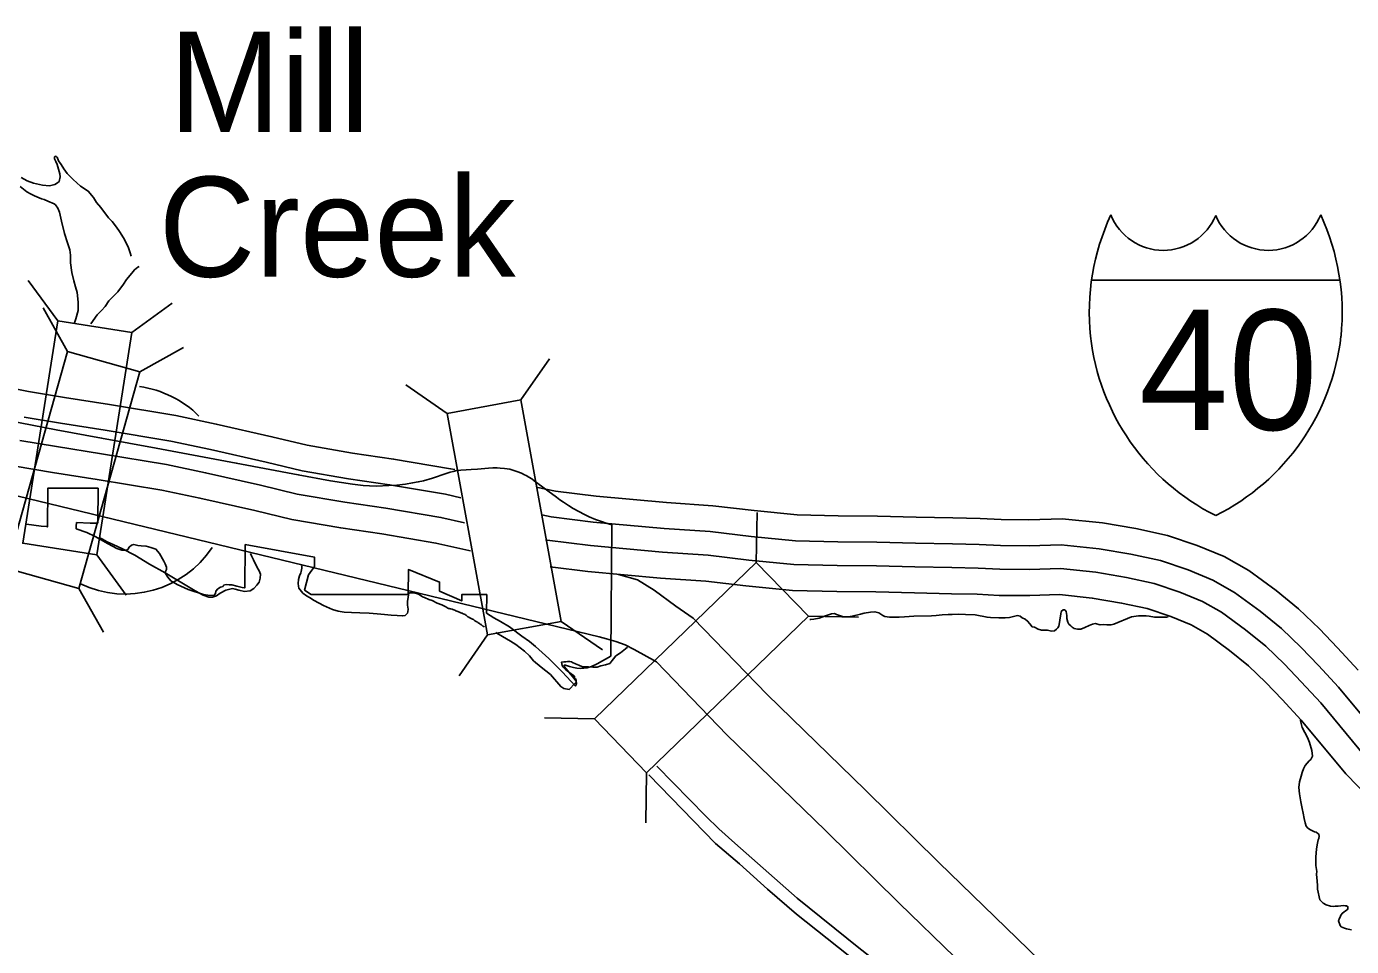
# Model space of a CAD drawing. Extents: x 1374139 to 1377472, y 1168351 to 1170484.
# Drawn here: x 1374423.4 to 1374493.3, y 1170105.2 to 1170153.8 of the extents above; entities that cross this region are included whole.
import ezdxf

# ---------------------------------------------------------------- set-up
doc = ezdxf.new("R2010")
doc.units = 0
doc.layers.add('Default', color=7, linetype='Continuous')

msp = doc.modelspace()

# ---------------------------------------------------------------- linework, layer by layer
at = {"layer": 'Default'}
for p, q in [((1374425.047, 1170138.254), (1374423.494, 1170140.389)), ((1374479.607, 1170140.396), (1374492.716, 1170140.396)), ((1374428.959, 1170137.638), (1374431.094, 1170139.192)), ((1374425.567, 1170136.637), (1374424.275, 1170138.94)), ((1374429.379, 1170135.566), (1374431.682, 1170136.857)), ((1374449.494, 1170134.081), (1374450.996, 1170136.252)), ((1374445.598, 1170133.371), (1374443.427, 1170134.873)), ((1374461.916, 1170125.509), (1374461.962, 1170128.148)), ((1374427.112, 1170125.903), (1374428.666, 1170123.769)), ((1374426.164, 1170124.129), (1374427.456, 1170121.827)), ((1374451.624, 1170122.393), (1374453.795, 1170120.892)), ((1374464.668, 1170122.661), (1374467.308, 1170122.616)), ((1374447.728, 1170121.683), (1374446.226, 1170119.512)), ((1374453.374, 1170117.253), (1374450.734, 1170117.298)), ((1374456.125, 1170114.406), (1374456.08, 1170111.766))]:
    msp.add_line(p, q, dxfattribs=at)
for points in [[(1374377.263, 1170148.749), (1374381.444, 1170147.21), (1374388.249, 1170144.705), (1374392.86, 1170142.998), (1374397.937, 1170141.128), (1374400.772, 1170140.018), (1374403.642, 1170139.032), (1374407.04, 1170137.79), (1374411.123, 1170136.344), (1374415.029, 1170134.925), (1374416.263, 1170134.537), (1374418.35, 1170133.902), (1374420.036, 1170133.479), (1374421.234, 1170133.218), (1374424.972, 1170132.498), (1374427.362, 1170132.068), (1374430.239, 1170131.538), (1374434.47, 1170130.748), (1374437.745, 1170130.134), (1374439.448, 1170129.81)], [(1374425.093, 1170146.711), (1374425.01, 1170146.89), (1374425, 1170146.9), (1374424.969, 1170146.929), (1374424.919, 1170146.948), (1374424.899, 1170146.938), (1374424.87, 1170146.907), (1374424.881, 1170146.807), (1374424.953, 1170146.669), (1374425.016, 1170146.509), (1374425.09, 1170146.26), (1374425.154, 1170146.011), (1374425.177, 1170145.851), (1374425.121, 1170145.61), (1374425.042, 1170145.539), (1374424.894, 1170145.446), (1374424.605, 1170145.381), (1374424.245, 1170145.416), (1374423.774, 1170145.518), (1374423.432, 1170145.653), (1374423.11, 1170145.828)], [(1374428.929, 1170141.677), (1374428.867, 1170141.847), (1374428.762, 1170142.165), (1374428.515, 1170142.632), (1374428.31, 1170142.979), (1374428.146, 1170143.197), (1374427.922, 1170143.493), (1374427.729, 1170143.69), (1374427.32, 1170144.244), (1374427.086, 1170144.501), (1374426.932, 1170144.769), (1374426.657, 1170145.104), (1374426.253, 1170145.368), (1374425.868, 1170145.722), (1374425.665, 1170145.919), (1374425.543, 1170146.037), (1374425.369, 1170146.275), (1374425.236, 1170146.503), (1374425.093, 1170146.711)], [(1374423.068, 1170145.346), (1374423.422, 1170145.072), (1374423.613, 1170144.955), (1374423.825, 1170144.858), (1374424.197, 1170144.704), (1374424.327, 1170144.656), (1374424.518, 1170144.579), (1374424.86, 1170144.434), (1374424.931, 1170144.376), (1374425.054, 1170144.207), (1374425.137, 1170143.988), (1374425.245, 1170143.52), (1374425.405, 1170142.872), (1374425.563, 1170142.374), (1374425.679, 1170142.005), (1374425.714, 1170141.715), (1374425.73, 1170141.315), (1374425.788, 1170140.815), (1374425.895, 1170140.377), (1374425.981, 1170140.058), (1374426.075, 1170139.749), (1374426.134, 1170139.239), (1374426.131, 1170138.799), (1374426.008, 1170138.366), (1374425.939, 1170138.158)], [(1374427.927, 1170139.489), (1374428.212, 1170139.784), (1374428.515, 1170140.189), (1374428.681, 1170140.442), (1374428.965, 1170140.777), (1374429.092, 1170140.949), (1374429.279, 1170141.083), (1374429.343, 1170141.119)], [(1374426.796, 1170138.106), (1374427.123, 1170138.575), (1374427.359, 1170138.809), (1374427.555, 1170139.022), (1374427.75, 1170139.316), (1374427.927, 1170139.489)], [(1374445.998, 1170130.405), (1374445.782, 1170130.454), (1374442.771, 1170130.96), (1374440.613, 1170131.274), (1374438.219, 1170131.688), (1374436.354, 1170132.136), (1374433.41, 1170132.805), (1374431.278, 1170133.254), (1374427.773, 1170133.837), (1374425.408, 1170134.209), (1374423.511, 1170134.522), (1374420.807, 1170135.048)], [(1374453.62, 1170121.58), (1374401.723, 1170134.133)], [(1374446.318, 1170128.923), (1374445.516, 1170129.104), (1374442.558, 1170129.601), (1374440.397, 1170129.916), (1374437.941, 1170130.341), (1374436.042, 1170130.797), (1374433.116, 1170131.462), (1374431.024, 1170131.902), (1374427.553, 1170132.479), (1374425.189, 1170132.851), (1374423.268, 1170133.168)], [(1374446.52, 1170127.595), (1374445.274, 1170127.877), (1374442.364, 1170128.366), (1374440.2, 1170128.681), (1374437.688, 1170129.116), (1374435.757, 1170129.579), (1374432.849, 1170130.241), (1374430.792, 1170130.674), (1374427.353, 1170131.245), (1374424.991, 1170131.617), (1374423.047, 1170131.938)], [(1374446.834, 1170126.116), (1374446.746, 1170126.134), (1374445.008, 1170126.528), (1374442.151, 1170127.008), (1374439.983, 1170127.323), (1374437.41, 1170127.769), (1374435.445, 1170128.24), (1374432.555, 1170128.898), (1374430.538, 1170129.322), (1374427.134, 1170129.888), (1374424.772, 1170130.26), (1374422.804, 1170130.585)], [(1374439.448, 1170129.81), (1374440.604, 1170129.63), (1374441.165, 1170129.573), (1374441.51, 1170129.541), (1374441.877, 1170129.524), (1374442.519, 1170129.559), (1374442.952, 1170129.584), (1374443.4, 1170129.644), (1374443.774, 1170129.7), (1374444.073, 1170129.757), (1374444.352, 1170129.82), (1374444.824, 1170129.958), (1374445.544, 1170130.194), (1374445.759, 1170130.268), (1374445.914, 1170130.311), (1374446.115, 1170130.353), (1374446.33, 1170130.374), (1374446.598, 1170130.388), (1374446.866, 1170130.406), (1374447.194, 1170130.427), (1374447.783, 1170130.481), (1374448.015, 1170130.497), (1374448.234, 1170130.494), (1374448.406, 1170130.483), (1374448.621, 1170130.466), (1374448.9, 1170130.423), (1374449.119, 1170130.363), (1374449.284, 1170130.311), (1374449.52, 1170130.215), (1374449.683, 1170130.134), (1374449.774, 1170130.085), (1374449.908, 1170130.011), (1374450.06, 1170129.915), (1374450.194, 1170129.82), (1374451.368, 1170128.952), (1374451.551, 1170128.811), (1374451.738, 1170128.684), (1374451.995, 1170128.511), (1374452.253, 1170128.352), (1374452.549, 1170128.197), (1374452.845, 1170128.038), (1374453.102, 1170127.915), (1374453.434, 1170127.777), (1374453.748, 1170127.657), (1374453.994, 1170127.573), (1374454.287, 1170127.491), (1374454.243, 1170120.561)], [(1374426.034, 1170127.611), (1374426.764, 1170127.582), (1374427.161, 1170127.582), (1374427.177, 1170129.417), (1374424.52, 1170129.417), (1374424.502, 1170127.379), (1374424.468, 1170127.404), (1374424.18, 1170127.427), (1374423.391, 1170127.526)], [(1374493.679, 1170119.824), (1374492.579, 1170121.004), (1374491.643, 1170121.994), (1374490.536, 1170123.048), (1374489.345, 1170124.02), (1374487.905, 1170125.08), (1374486.613, 1170125.815), (1374485.19, 1170126.397), (1374483.617, 1170126.931), (1374481.95, 1170127.29), (1374480.189, 1170127.592), (1374478.061, 1170127.811), (1374476.294, 1170127.761), (1374474.839, 1170127.766), (1374473.726, 1170127.827), (1374472.292, 1170127.855), (1374470.353, 1170127.893), (1374468.303, 1170127.95), (1374466.231, 1170127.966), (1374464.063, 1170128.018), (1374461.796, 1170128.24), (1374459.614, 1170128.499), (1374457.168, 1170128.662), (1374453.456, 1170129.005), (1374451.315, 1170129.275), (1374450.292, 1170129.486)], [(1374494.987, 1170116.104), (1374492.647, 1170118.915), (1374491.577, 1170120.063), (1374490.669, 1170121.023), (1374489.626, 1170122.015), (1374488.502, 1170122.934), (1374487.156, 1170123.925), (1374486.01, 1170124.576), (1374484.708, 1170125.108), (1374483.25, 1170125.604), (1374481.689, 1170125.94), (1374480.002, 1170126.229), (1374478.01, 1170126.434), (1374476.312, 1170126.386), (1374474.8, 1170126.391), (1374473.675, 1170126.453), (1374472.266, 1170126.48), (1374470.32, 1170126.518), (1374468.278, 1170126.575), (1374466.209, 1170126.592), (1374463.979, 1170126.644), (1374461.648, 1170126.873), (1374459.487, 1170127.13), (1374457.059, 1170127.291), (1374453.307, 1170127.638), (1374451.09, 1170127.918), (1374450.594, 1170128.02)], [(1374430.652, 1170125.567), (1374430.416, 1170125.977), (1374430.227, 1170126.197), (1374429.969, 1170126.296), (1374429.718, 1170126.364), (1374429.453, 1170126.379), (1374429.271, 1170126.402), (1374429.058, 1170126.455), (1374428.937, 1170126.425), (1374428.815, 1170126.319), (1374428.74, 1170126.19), (1374428.618, 1170126.129), (1374428.436, 1170126.152), (1374428.171, 1170126.243), (1374427.708, 1170126.486), (1374427.032, 1170126.881), (1374426.585, 1170127.078), (1374426.027, 1170127.281), (1374426.026, 1170127.425), (1374426.034, 1170127.611)], [(1374435.215, 1170125.974), (1374435.281, 1170125.853), (1374435.375, 1170125.634), (1374435.581, 1170125.237), (1374435.684, 1170125.069), (1374435.757, 1170124.89), (1374435.74, 1170124.679), (1374435.684, 1170124.468), (1374435.556, 1170124.306), (1374435.389, 1170124.133), (1374435.212, 1170124.01), (1374434.913, 1170123.975), (1374434.602, 1170124.04), (1374434.411, 1170124.097), (1374434.271, 1170124.125), (1374433.913, 1170124.049), (1374433.626, 1170123.874), (1374433.428, 1170123.741), (1374433.22, 1170123.667), (1374433.02, 1170123.674), (1374432.729, 1170123.779), (1374432.295, 1170124.012), (1374431.428, 1170124.529), (1374430.722, 1170124.948), (1374429.896, 1170125.415), (1374429.119, 1170125.883), (1374428.464, 1170126.223), (1374427.971, 1170126.455), (1374427.649, 1170126.6), (1374427.417, 1170126.726), (1374427.226, 1170126.825)], [(1374447.681, 1170122.823), (1374447.69, 1170123.807), (1374446.37, 1170123.807), (1374446.367, 1170123.477), (1374445.199, 1170123.989), (1374445.204, 1170124.467), (1374443.559, 1170125.127), (1374443.548, 1170123.807), (1374438.423, 1170123.807), (1374438.078, 1170124.048), (1374438.285, 1170124.848), (1374438.594, 1170125.292), (1374438.598, 1170125.787), (1374434.94, 1170126.447), (1374434.92, 1170124.158), (1374434.787, 1170124.185), (1374434.498, 1170124.246), (1374434.233, 1170124.314), (1374434.104, 1170124.322), (1374433.929, 1170124.337), (1374433.8, 1170124.299), (1374433.77, 1170124.238), (1374433.641, 1170124.193), (1374433.504, 1170124.109), (1374433.398, 1170123.988), (1374433.368, 1170123.859), (1374433.307, 1170123.783), (1374433.216, 1170123.76), (1374432.973, 1170123.775), (1374432.746, 1170123.806), (1374431.934, 1170124.079), (1374431.357, 1170124.337), (1374431.023, 1170124.542), (1374430.864, 1170124.732), (1374430.743, 1170124.914), (1374430.743, 1170125.02), (1374430.788, 1170125.134), (1374430.788, 1170125.248), (1374430.72, 1170125.438), (1374430.652, 1170125.567)], [(1374494.056, 1170115.268), (1374491.709, 1170118.088), (1374490.665, 1170119.208), (1374489.784, 1170120.14), (1374488.798, 1170121.077), (1374487.736, 1170121.946), (1374486.474, 1170122.874), (1374485.462, 1170123.449), (1374484.27, 1170123.937), (1374482.916, 1170124.397), (1374481.451, 1170124.712), (1374479.832, 1170124.99), (1374477.963, 1170125.183), (1374476.327, 1170125.136), (1374474.763, 1170125.141), (1374473.629, 1170125.203), (1374472.241, 1170125.23), (1374470.29, 1170125.269), (1374468.256, 1170125.325), (1374466.19, 1170125.342), (1374463.903, 1170125.396), (1374461.513, 1170125.63), (1374459.372, 1170125.884), (1374456.96, 1170126.045), (1374453.171, 1170126.395), (1374450.885, 1170126.683), (1374450.793, 1170126.702)], [(1374445.537, 1170123.155), (1374445.311, 1170123.263), (1374445.07, 1170123.35), (1374444.808, 1170123.496), (1374444.627, 1170123.553), (1374444.396, 1170123.659), (1374444.295, 1170123.697), (1374444.224, 1170123.736), (1374444.093, 1170123.824), (1374443.983, 1170123.863), (1374443.922, 1170123.882), (1374443.902, 1170123.891), (1374443.792, 1170123.899), (1374443.722, 1170123.908), (1374443.672, 1170123.908), (1374443.623, 1170123.897), (1374443.563, 1170123.866), (1374443.554, 1170123.795), (1374443.547, 1170123.665), (1374443.5, 1170123.444), (1374443.513, 1170123.244), (1374443.537, 1170123.034), (1374443.529, 1170122.894), (1374443.51, 1170122.834), (1374443.461, 1170122.773), (1374443.382, 1170122.711), (1374443.233, 1170122.679), (1374442.953, 1170122.704), (1374442.653, 1170122.73), (1374442.293, 1170122.764), (1374441.913, 1170122.788), (1374441.483, 1170122.831), (1374440.983, 1170122.843), (1374440.554, 1170122.866), (1374440.164, 1170122.879), (1374439.853, 1170122.924), (1374439.542, 1170123.019), (1374439.079, 1170123.232), (1374438.576, 1170123.494), (1374438.333, 1170123.66), (1374438.182, 1170123.748), (1374437.99, 1170123.885), (1374437.776, 1170124.142), (1374437.754, 1170124.252), (1374437.742, 1170124.392), (1374437.759, 1170124.602), (1374437.815, 1170124.793), (1374437.883, 1170124.964), (1374437.901, 1170125.035), (1374437.939, 1170125.206), (1374437.927, 1170125.316)], [(1374437.927, 1170125.316), (1374437.915, 1170125.346)], [(1374494.92, 1170112.397), (1374493.032, 1170114.349), (1374490.677, 1170117.179), (1374489.662, 1170118.267), (1374488.81, 1170119.169), (1374487.888, 1170120.045), (1374486.892, 1170120.859), (1374485.724, 1170121.719), (1374484.859, 1170122.21), (1374483.788, 1170122.649), (1374482.549, 1170123.07), (1374481.19, 1170123.362), (1374479.646, 1170123.627), (1374477.912, 1170123.806), (1374476.345, 1170123.761), (1374474.724, 1170123.766), (1374473.578, 1170123.829), (1374472.214, 1170123.855), (1374470.258, 1170123.894), (1374468.231, 1170123.951), (1374466.168, 1170123.967), (1374463.82, 1170124.022), (1374461.365, 1170124.263), (1374459.245, 1170124.515), (1374456.851, 1170124.674), (1374453.022, 1170125.028), (1374451.036, 1170125.279)], [(1374455.639, 1170124.588), (1374454.64, 1170124.873)], [(1374481.307, 1170097.554), (1374481.13, 1170098.181), (1374480.912, 1170098.85), (1374480.604, 1170099.495), (1374480.366, 1170100.056), (1374479.955, 1170100.847), (1374479.441, 1170101.587), (1374478.948, 1170102.382), (1374478.158, 1170103.205), (1374477.459, 1170103.934), (1374471.547, 1170109.67), (1374467.66, 1170113.5), (1374462.487, 1170118.529), (1374458.587, 1170122.565), (1374457.667, 1170123.192), (1374456.518, 1170124.044), (1374455.639, 1170124.588)], [(1374445.537, 1170123.155), (1374445.629, 1170123.097), (1374445.672, 1170123.082), (1374445.709, 1170123.072), (1374445.76, 1170123.057), (1374445.8, 1170123.047), (1374445.86, 1170123.032), (1374445.906, 1170123.019), (1374445.946, 1170123.007), (1374446.009, 1170122.981), (1374446.064, 1170122.956), (1374446.104, 1170122.941), (1374446.162, 1170122.919), (1374446.202, 1170122.901), (1374446.245, 1170122.886), (1374446.28, 1170122.871), (1374446.32, 1170122.853), (1374446.368, 1170122.833), (1374446.396, 1170122.821), (1374446.444, 1170122.798), (1374446.491, 1170122.773), (1374446.542, 1170122.748), (1374446.594, 1170122.715), (1374446.622, 1170122.7), (1374446.66, 1170122.667), (1374446.697, 1170122.64), (1374446.738, 1170122.614), (1374446.765, 1170122.597), (1374446.803, 1170122.579), (1374446.833, 1170122.562), (1374446.871, 1170122.539), (1374446.936, 1170122.509), (1374446.982, 1170122.486), (1374447.012, 1170122.469), (1374447.049, 1170122.443), (1374447.092, 1170122.413), (1374447.122, 1170122.393), (1374447.155, 1170122.373), (1374447.178, 1170122.361), (1374447.203, 1170122.345), (1374447.223, 1170122.335), (1374447.243, 1170122.32), (1374447.278, 1170122.3), (1374447.308, 1170122.283), (1374447.311, 1170122.278), (1374447.346, 1170122.255), (1374447.386, 1170122.222), (1374447.416, 1170122.197), (1374447.424, 1170122.187), (1374447.449, 1170122.169), (1374447.484, 1170122.149), (1374447.504, 1170122.134), (1374447.507, 1170122.132), (1374447.547, 1170122.119), (1374447.577, 1170122.104)], [(1374483.657, 1170122.635), (1374483.572, 1170122.616), (1374483.142, 1170122.609), (1374482.933, 1170122.615), (1374482.642, 1170122.661), (1374482.492, 1170122.678), (1374482.093, 1170122.682), (1374481.714, 1170122.625), (1374480.792, 1170122.24), (1374480.642, 1170122.218), (1374480.422, 1170122.214), (1374480.213, 1170122.221), (1374480.063, 1170122.218), (1374479.792, 1170122.274), (1374479.653, 1170122.242), (1374479.474, 1170122.169), (1374479.246, 1170122.065), (1374479.048, 1170121.991), (1374478.868, 1170121.978), (1374478.688, 1170122.026), (1374478.587, 1170122.094), (1374478.506, 1170122.153), (1374478.404, 1170122.251), (1374478.353, 1170122.35), (1374478.3, 1170122.54), (1374478.297, 1170122.7), (1374478.274, 1170122.92), (1374478.223, 1170122.979), (1374478.182, 1170123.008), (1374478.103, 1170122.997), (1374478.004, 1170122.915), (1374477.986, 1170122.775), (1374477.96, 1170122.574), (1374477.924, 1170122.343), (1374477.887, 1170122.143), (1374477.828, 1170122.052), (1374477.75, 1170121.98), (1374477.651, 1170121.899), (1374477.512, 1170121.876), (1374477.271, 1170121.932), (1374476.961, 1170121.937), (1374476.791, 1170121.985), (1374476.59, 1170122.081), (1374476.469, 1170122.11), (1374476.347, 1170122.258), (1374476.235, 1170122.406), (1374476.103, 1170122.504), (1374475.952, 1170122.582), (1374475.841, 1170122.67), (1374475.701, 1170122.698), (1374475.551, 1170122.665), (1374475.283, 1170122.601), (1374475.053, 1170122.577), (1374474.714, 1170122.581), (1374474.274, 1170122.604), (1374474.094, 1170122.611), (1374473.463, 1170122.741), (1374472.953, 1170122.763), (1374472.594, 1170122.767), (1374472.244, 1170122.751), (1374472.045, 1170122.748), (1374471.725, 1170122.733), (1374471.406, 1170122.708), (1374471.167, 1170122.694), (1374470.228, 1170122.669), (1374469.739, 1170122.631), (1374469.46, 1170122.616), (1374469.2, 1170122.612), (1374468.951, 1170122.608), (1374468.69, 1170122.653), (1374468.6, 1170122.712), (1374468.489, 1170122.78), (1374468.378, 1170122.849), (1374468.177, 1170122.905), (1374467.948, 1170122.872), (1374467.599, 1170122.826)], [(1374454.243, 1170120.561), (1374453.524, 1170120.15), (1374453.22, 1170120.007), (1374452.997, 1170119.935), (1374452.658, 1170119.9), (1374452.444, 1170119.917), (1374452.274, 1170119.953), (1374452.051, 1170120.016), (1374451.845, 1170120.078), (1374451.774, 1170120.078), (1374451.792, 1170119.989), (1374452.292, 1170119.399), (1374452.4, 1170119.242), (1374452.426, 1170119.113), (1374452.39, 1170119.015), (1374452.361, 1170118.988), (1374451.685, 1170119.708), (1374450.972, 1170120.439), (1374450.255, 1170121.068), (1374449.944, 1170121.324), (1374449.547, 1170121.616), (1374448.885, 1170122.101), (1374448.407, 1170122.388), (1374448.06, 1170122.588), (1374447.681, 1170122.823)], [(1374467.599, 1170122.826), (1374467.42, 1170122.773), (1374466.982, 1170122.676), (1374466.763, 1170122.632), (1374466.514, 1170122.628), (1374466.142, 1170122.752), (1374466.041, 1170122.801), (1374465.892, 1170122.788), (1374465.574, 1170122.683), (1374465.237, 1170122.557), (1374464.958, 1170122.513), (1374464.798, 1170122.49), (1374464.742, 1170122.488)], [(1374454.503, 1170120.57), (1374454.386, 1170120.408), (1374454.18, 1170120.174), (1374453.951, 1170120.101), (1374453.703, 1170120.046), (1374453.524, 1170119.983), (1374453.294, 1170119.98), (1374453.054, 1170119.996), (1374452.745, 1170120.001), (1374452.553, 1170120.088), (1374452.373, 1170120.145), (1374452.222, 1170120.223), (1374452.161, 1170120.262), (1374452.071, 1170120.27), (1374451.951, 1170120.268), (1374451.871, 1170120.267), (1374451.762, 1170120.265), (1374451.642, 1170120.243), (1374451.675, 1170120.073), (1374451.706, 1170119.994), (1374451.838, 1170119.856), (1374452.03, 1170119.719), (1374452.263, 1170119.542), (1374452.324, 1170119.493), (1374452.325, 1170119.403), (1374452.406, 1170119.325), (1374452.417, 1170119.255), (1374452.408, 1170119.184), (1374452.34, 1170119.113), (1374452.045, 1170118.798), (1374451.755, 1170118.853), (1374451.593, 1170118.951), (1374451.054, 1170119.583), (1374450.558, 1170119.975), (1374450.153, 1170120.319), (1374449.939, 1170120.576), (1374449.685, 1170120.822), (1374449.22, 1170121.175), (1374448.948, 1170121.341), (1374448.524, 1170121.594), (1374448.221, 1170121.779), (1374448.163, 1170121.809)], [(1374453.62, 1170121.58), (1374454.007, 1170121.474), (1374454.51, 1170121.334), (1374454.992, 1170121.153), (1374455.475, 1170120.911), (1374456.643, 1170120.259)], [(1374455.114, 1170121.04), (1374455.016, 1170120.939), (1374454.74, 1170120.734), (1374454.503, 1170120.57)], [(1374478.389, 1170096.849), (1374478.259, 1170097.308), (1374478.12, 1170097.735), (1374477.869, 1170098.262), (1374477.65, 1170098.775), (1374477.381, 1170099.294), (1374476.933, 1170099.94), (1374476.565, 1170100.532), (1374475.993, 1170101.128), (1374475.331, 1170101.819), (1374469.45, 1170107.524), (1374465.562, 1170111.356), (1374460.363, 1170116.41), (1374456.643, 1170120.259)], [(1374493.33, 1170106.116), (1374493.059, 1170106.172), (1374492.959, 1170106.2), (1374492.788, 1170106.267), (1374492.727, 1170106.336), (1374492.643, 1170106.585), (1374492.7, 1170106.736), (1374492.73, 1170106.777), (1374492.758, 1170106.888), (1374492.846, 1170106.999), (1374492.915, 1170107.04), (1374493.004, 1170107.112), (1374493.093, 1170107.173), (1374493.132, 1170107.224), (1374493.131, 1170107.274), (1374493.14, 1170107.334), (1374493.069, 1170107.373), (1374492.999, 1170107.382), (1374492.889, 1170107.39), (1374492.76, 1170107.378), (1374492.62, 1170107.356), (1374492.46, 1170107.353), (1374492.361, 1170107.342), (1374492.221, 1170107.369), (1374491.99, 1170107.436), (1374491.838, 1170107.523), (1374491.656, 1170107.69), (1374491.527, 1170108.259), (1374491.524, 1170108.459), (1374491.52, 1170108.689), (1374491.484, 1170109.049), (1374491.492, 1170109.189), (1374491.446, 1170109.509), (1374491.449, 1170109.96), (1374491.466, 1170110.16), (1374491.482, 1170110.381), (1374491.527, 1170110.692), (1374491.574, 1170110.863), (1374491.603, 1170110.933), (1374491.621, 1170111.054), (1374491.609, 1170111.144), (1374491.589, 1170111.173), (1374491.549, 1170111.203), (1374491.467, 1170111.271), (1374491.367, 1170111.29), (1374491.297, 1170111.319), (1374491.156, 1170111.397), (1374491.025, 1170111.484), (1374490.933, 1170111.593), (1374490.88, 1170111.752), (1374490.837, 1170111.982), (1374490.772, 1170112.271), (1374490.718, 1170112.511), (1374490.653, 1170112.86), (1374490.609, 1170113.08), (1374490.575, 1170113.299), (1374490.55, 1170113.629), (1374490.585, 1170113.93), (1374490.67, 1170114.232), (1374490.717, 1170114.423), (1374490.794, 1170114.614), (1374490.881, 1170114.786), (1374490.979, 1170114.908), (1374491.096, 1170115.03), (1374491.175, 1170115.111), (1374491.224, 1170115.182), (1374491.262, 1170115.283), (1374491.237, 1170115.573), (1374491.11, 1170116.001), (1374490.996, 1170116.269), (1374490.728, 1170116.796), (1374490.632, 1170117.145), (1374490.628, 1170117.173)], [(1374456.66, 1170114.746), (1374459.246, 1170112.108), (1374459.946, 1170111.438), (1374460.777, 1170110.681), (1374464.07, 1170107.791)], [(1374467.869, 1170103.899), (1374464.044, 1170106.94), (1374462.504, 1170108.266), (1374461.035, 1170109.594), (1374459.768, 1170110.675), (1374457.422, 1170113.079), (1374456.246, 1170114.292)], [(1374464.07, 1170107.791), (1374467.319, 1170105.161), (1374470.313, 1170102.827), (1374470.979, 1170102.418), (1374471.292, 1170102.223), (1374471.504, 1170102.086), (1374471.916, 1170101.933), (1374472.098, 1170101.805), (1374472.34, 1170101.679), (1374472.711, 1170101.595), (1374472.91, 1170101.598), (1374473.351, 1170101.495), (1374473.733, 1170101.351), (1374473.914, 1170101.274), (1374474.205, 1170101.219), (1374474.635, 1170101.166), (1374474.965, 1170101.161), (1374475.206, 1170101.085), (1374475.488, 1170100.95), (1374475.82, 1170100.795), (1374476.494, 1170100.475), (1374476.566, 1170100.45)]]:
    msp.add_lwpolyline(points, dxfattribs=at)
for points in [[(1374427.112, 1170125.903), (1374428.959, 1170137.638), (1374425.047, 1170138.254), (1374423.2, 1170126.519)], [(1374426.164, 1170124.129), (1374429.379, 1170135.566), (1374425.567, 1170136.637), (1374422.352, 1170125.201)], [(1374451.624, 1170122.393), (1374449.494, 1170134.081), (1374445.598, 1170133.371), (1374447.728, 1170121.683)], [(1374461.916, 1170125.509), (1374453.374, 1170117.253), (1374456.125, 1170114.406), (1374464.668, 1170122.661)]]:
    msp.add_lwpolyline(points, close=True, dxfattribs=at)
for centre, radius, start, end in [((1374491.789, 1170138.688), 12.301, 155.22044, 185.79282), ((1374483.396, 1170144.974), 2.997, 202.14594, 337.34139), ((1374488.927, 1170144.974), 2.997, 202.65861, 337.85406), ((1374480.534, 1170138.688), 12.301, 354.20718, 24.77956), ((1374491.563, 1170138.792), 12.087, 186.39228, 243.45705), ((1374480.76, 1170138.792), 12.087, 296.54295, 353.60772), ((1374428.615, 1170129.338), 5.5, 45.06526, 82.13382), ((1374428.615, 1170129.338), 5.5, 244.47564, 326.42471)]:
    msp.add_arc(centre, radius, start, end, dxfattribs=at)

# ---------------------------------------------------------------- texts
for s, height, p in [('Mill', 5.28, (1374430.929, 1170148.232)), ('Creek', 5.28, (1374430.377, 1170140.582)), ('40', 6.336, (1374482.119, 1170132.503))]:
    msp.add_text(s, height=height, dxfattribs=at).set_placement(p)

doc.saveas('drawing.dxf')
